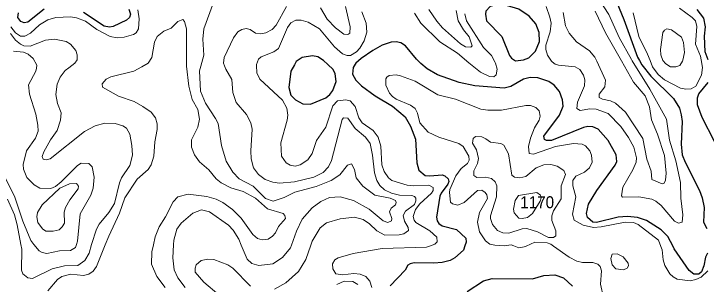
# Model space of a CAD drawing. Extents: x 473.9 to 500, y 7733.1 to 7760.8.
# Drawn here: x 479.07 to 483.695, y 7738.123 to 7739.929 of the extents above; entities that cross this region are included whole.
import ezdxf

# ---------------------------------------------------------------- set-up
doc = ezdxf.new("R2010")
doc.units = 0
doc.header["$LTSCALE"] = 0.032
doc.layers.add('1', color=7, linetype='Continuous', lineweight=25)
doc.layers.add('2', color=7, linetype='Continuous', lineweight=13)
doc.layers.add('21', color=7, linetype='Continuous')

msp = doc.modelspace()

# ---------------------------------------------------------------- linework, layer by layer
at = {"layer": '1'}
for points in [[(483.0675, 7740.0823), (483.145, 7739.8913), (483.2351, 7739.6397), (483.2487, 7739.6163), (483.2655, 7739.5873), (483.3247, 7739.5128), (483.4767, 7739.3636), (483.5156, 7739.298), (483.5284, 7739.2535), (483.5333, 7739.2095), (483.5285, 7739.0592), (483.5351, 7738.9874), (483.5535, 7738.9375), (483.6506, 7738.7484), (483.6688, 7738.6995), (483.6813, 7738.6355), (483.6777, 7738.5376), (483.6998, 7738.4944)], [(479.2727, 7739.9599), (479.1628, 7739.8728), (479.1397, 7739.8698), (479.1161, 7739.8776), (479.0977, 7739.9039), (479.102, 7739.9364)], [(479.8373, 7739.9597), (479.8493, 7739.9256), (479.843, 7739.9049), (479.8239, 7739.8865), (479.7342, 7739.8447), (479.7092, 7739.8391), (479.6727, 7739.8471), (479.5355, 7739.937)], [(483.7087, 7739.622), (483.6886, 7739.6752), (483.6829, 7739.7797), (483.6908, 7739.8428), (483.6792, 7739.9), (483.6354, 7739.9573)], [(482.3903, 7739.4428), (482.3456, 7739.4323), (482.1485, 7739.4474), (482.0437, 7739.4702), (481.8993, 7739.5211), (481.8302, 7739.5605), (481.7893, 7739.598), (481.7589, 7739.6259), (481.6873, 7739.7144), (481.6542, 7739.7358), (481.6246, 7739.7418), (481.5911, 7739.7394), (481.5303, 7739.7187), (481.4691, 7739.6848), (481.3901, 7739.63), (481.3553, 7739.5985), (481.3511, 7739.5925), (481.3357, 7739.5703), (481.3334, 7739.526), (481.354, 7739.4868), (481.3924, 7739.4485), (481.4843, 7739.3809), (481.6, 7739.312), (481.6833, 7739.2397), (481.7195, 7739.179), (481.7532, 7739.0905), (481.7613, 7738.9336), (481.7759, 7738.8843), (481.8182, 7738.8499), (481.8485, 7738.8462), (481.9322, 7738.8527), (481.95, 7738.8465), (481.9708, 7738.8275), (481.9749, 7738.8077), (481.9698, 7738.7919), (481.9238, 7738.7311), (481.9148, 7738.7104), (481.8926, 7738.5708), (481.8973, 7738.5457), (481.9081, 7738.5282), (481.9313, 7738.5136), (482.0266, 7738.4882), (482.0895, 7738.4309), (482.0914, 7738.4041), (482.083, 7738.3791), (482.0733, 7738.3501), (482.0162, 7738.2985), (481.9842, 7738.2804), (481.9307, 7738.2673), (481.8763, 7738.2624), (481.7452, 7738.2656), (481.7164, 7738.2598), (481.7023, 7738.2498), (481.6836, 7738.2173), (481.5845, 7738.1126)], [(483.704, 7738.3298), (483.6894, 7738.3041), (483.6797, 7738.2448), (483.6643, 7738.2055), (483.6451, 7738.1888), (483.6128, 7738.1905), (483.5811, 7738.2152), (483.4816, 7738.3595), (483.4737, 7738.3748), (483.4388, 7738.4418), (483.3931, 7738.4868), (483.2967, 7738.5484), (483.2349, 7738.5687), (483.1699, 7738.5759), (483.1077, 7738.57), (482.9622, 7738.5344), (482.9369, 7738.5375), (482.9016, 7738.5691), (482.8952, 7738.5941), (482.9087, 7738.6564), (482.9639, 7738.7486), (483.0872, 7738.9183), (483.0969, 7738.9424), (483.0927, 7738.986), (483.0389, 7739.0825), (482.9734, 7739.1592), (482.9375, 7739.1733), (482.9047, 7739.1757), (482.8742, 7739.1693), (482.6624, 7739.0835), (482.6281, 7739.0818), (482.6153, 7739.09), (482.611, 7739.1126), (482.7151, 7739.2515), (482.739, 7739.3131), (482.7358, 7739.3553), (482.7157, 7739.4101), (482.6803, 7739.4525), (482.6431, 7739.4769), (482.5701, 7739.5005), (482.5189, 7739.5026), (482.4738, 7739.4925), (482.3903, 7739.4428)], [(483.7498, 7739.077), (483.6674, 7739.2358), (483.6364, 7739.3215), (483.6377, 7739.3682), (483.6452, 7739.3938), (483.7086, 7739.47)], [(482.0988, 7738.0734), (482.2073, 7738.1445), (482.2647, 7738.1603), (482.5357, 7738.1586), (482.6093, 7738.1805), (482.6827, 7738.1844), (482.7422, 7738.1643), (482.8021, 7738.1096)]]:
    msp.add_lwpolyline(points, dxfattribs=at)
for points in [[(482.5544, 7739.6803), (482.5803, 7739.7449), (482.5795, 7739.8041), (482.5558, 7739.8615), (482.5122, 7739.9122), (482.4426, 7739.9599), (482.3613, 7739.9851), (482.2885, 7739.9875), (482.2514, 7739.977), (482.2228, 7739.9477), (482.2196, 7739.9261), (482.2263, 7739.8819), (482.329, 7739.7782), (482.3811, 7739.6505), (482.395, 7739.6316), (482.4209, 7739.6156), (482.4751, 7739.6207), (482.511, 7739.6344)], [(481.202, 7739.4159), (481.2234, 7739.4766), (481.2164, 7739.5289), (481.2028, 7739.5573), (481.1676, 7739.5902), (481.1385, 7739.6175), (481.1007, 7739.6409), (481.0653, 7739.6477), (480.9966, 7739.6374), (480.957, 7739.6107), (480.944, 7739.5874), (480.921, 7739.5462), (480.9068, 7739.4362), (480.9207, 7739.3853), (480.9508, 7739.3546), (481.0008, 7739.327), (481.0528, 7739.3263), (481.1532, 7739.3668), (481.1816, 7739.389)]]:
    msp.add_lwpolyline(points, close=True, dxfattribs=at)
at = {"layer": '2'}
for points in [[(480.2137, 7738.1001), (480.165, 7738.1642), (480.141, 7738.2185), (480.1333, 7738.2989), (480.1377, 7738.3852), (480.1393, 7738.417), (480.1595, 7738.4902), (480.1874, 7738.5314), (480.2652, 7738.5974), (480.3227, 7738.6186), (480.3763, 7738.6066), (480.5038, 7738.5172), (480.5351, 7738.4834), (480.5724, 7738.4235), (480.5894, 7738.3838), (480.6294, 7738.2906), (480.6601, 7738.2603), (480.7064, 7738.2472), (480.801, 7738.2585), (480.8651, 7738.3015), (480.9179, 7738.3662), (480.9238, 7738.3827), (480.9576, 7738.4769), (480.9956, 7738.5579), (481.063, 7738.6326), (481.1198, 7738.6747), (481.1781, 7738.7022), (481.2499, 7738.707), (481.3395, 7738.6807), (481.4445, 7738.6234), (481.5365, 7738.5465), (481.5689, 7738.5358), (481.5926, 7738.5452), (481.5948, 7738.5621), (481.5805, 7738.6064), (481.5913, 7738.6305), (481.6185, 7738.6537), (481.6245, 7738.6688), (481.6189, 7738.6816), (481.5833, 7738.6964), (481.4825, 7738.7172), (481.4012, 7738.777), (481.3559, 7738.8322), (481.3454, 7738.89), (481.3248, 7738.9267), (481.2983, 7738.9184), (481.2478, 7738.8541), (481.1899, 7738.8145), (481.0907, 7738.7762), (480.9466, 7738.7378), (480.8749, 7738.7016), (480.8019, 7738.6782), (480.7513, 7738.6947), (480.6693, 7738.7773), (480.5746, 7738.8273), (480.5331, 7738.8722), (480.488, 7738.9442), (480.4568, 7739.0486), (480.4341, 7739.1962), (480.4183, 7739.2293), (480.3495, 7739.3319), (480.3165, 7739.4127), (480.3101, 7739.5488), (480.3186, 7739.5796), (480.339, 7739.6533), (480.3326, 7739.7595), (480.3397, 7739.8276), (480.4045, 7740.0045)], [(482.9827, 7740.0213), (483.0453, 7739.9235), (483.1141, 7739.7697), (483.1952, 7739.6231), (483.1998, 7739.6157), (483.3181, 7739.4261), (483.4304, 7739.2246), (483.4486, 7739.0858), (483.4923, 7738.9474), (483.5223, 7738.8011), (483.5262, 7738.6982), (483.5396, 7738.5864), (483.5353, 7738.5371), (483.5092, 7738.5303), (483.4824, 7738.5443), (483.393, 7738.6487), (483.3581, 7738.6781), (483.3325, 7738.6908), (483.2455, 7738.7054), (483.136, 7738.7047), (483.1289, 7738.7121), (483.1387, 7738.77), (483.2056, 7738.8868), (483.226, 7738.9372), (483.2301, 7738.9673), (483.2106, 7739.0378), (483.1756, 7739.1034), (483.1236, 7739.1753), (483.0397, 7739.2626), (482.9599, 7739.2914), (482.9186, 7739.2931), (482.8538, 7739.2821), (482.8315, 7739.2971), (482.8348, 7739.3397), (482.8821, 7739.4475), (482.8837, 7739.4872), (482.876, 7739.5189), (482.8501, 7739.5576), (482.8189, 7739.5755), (482.7079, 7739.5849), (482.6854, 7739.5935), (482.6666, 7739.609), (482.6612, 7739.6134), (482.6354, 7739.6517), (482.6236, 7739.6902), (482.6231, 7739.7197), (482.6529, 7739.8093), (482.6594, 7739.8656), (482.6512, 7739.9061), (482.6251, 7739.9777)], [(479.8981, 7739.9545), (479.9081, 7739.8951), (479.9022, 7739.8297), (479.8877, 7739.8029), (479.8703, 7739.7903), (479.8081, 7739.7722), (479.7599, 7739.7676), (479.7127, 7739.7772), (479.6251, 7739.8252), (479.5487, 7739.8796), (479.4891, 7739.9014), (479.4479, 7739.909), (479.3509, 7739.9034), (479.2975, 7739.8886), (479.2416, 7739.8551), (479.1813, 7739.7987), (479.1434, 7739.7805), (479.1159, 7739.7806), (479.0818, 7739.8018)], [(480.891, 7739.9777), (480.8235, 7739.8523), (480.7947, 7739.8242), (480.7531, 7739.8024), (480.7172, 7739.7949), (480.6848, 7739.8002), (480.6488, 7739.8232), (480.6228, 7739.831), (480.5923, 7739.8245), (480.5666, 7739.8077), (480.5367, 7739.7685), (480.4741, 7739.6368), (480.471, 7739.6), (480.4776, 7739.5816), (480.4853, 7739.56), (480.5271, 7739.4893), (480.5337, 7739.4043), (480.5551, 7739.3372), (480.6235, 7739.2569), (480.6525, 7739.2015), (480.6615, 7739.1586), (480.6525, 7739.0128), (480.6565, 7738.9598), (480.672, 7738.9004), (480.7036, 7738.8553), (480.7482, 7738.8231), (480.8003, 7738.8054), (480.8444, 7738.7987), (480.945, 7738.8066), (481.0736, 7738.8375), (481.1358, 7738.8694), (481.1719, 7738.9065), (481.1914, 7738.9496), (481.264, 7739.223), (481.2728, 7739.2345)], [(481.285, 7739.9783), (481.3176, 7739.8426), (481.3152, 7739.7998), (481.3002, 7739.7898), (481.274, 7739.7927), (481.2179, 7739.8359), (481.1622, 7739.8936), (481.1193, 7739.9683)], [(482.0242, 7739.9503), (482.0392, 7739.8823), (482.0734, 7739.8215), (482.1115, 7739.7745), (482.1322, 7739.7158), (482.1238, 7739.7071), (482.0872, 7739.7078), (482.0541, 7739.7282), (481.9331, 7739.8355), (481.8946, 7739.8794), (481.8429, 7739.9584)], [(483.2077, 7739.9348), (483.2452, 7739.7765), (483.3023, 7739.6603), (483.3195, 7739.6172), (483.3367, 7739.5739), (483.3737, 7739.5236), (483.4161, 7739.4878), (483.5238, 7739.4326), (483.5596, 7739.4259), (483.595, 7739.4277), (483.6254, 7739.4448), (483.6636, 7739.5199), (483.6699, 7739.5699), (483.6617, 7739.6214), (483.6578, 7739.6459), (483.6227, 7739.7268), (483.6331, 7739.8453), (483.6225, 7739.8814), (483.6017, 7739.9034), (483.5163, 7739.9672)], [(481.3949, 7739.9413), (481.4242, 7739.8662), (481.4277, 7739.8072), (481.4094, 7739.7487), (481.382, 7739.6991), (481.3601, 7739.6751), (481.3186, 7739.6509), (481.2961, 7739.65), (481.2649, 7739.6606), (481.2129, 7739.709), (481.112, 7739.8282), (481.0367, 7739.8742), (480.9893, 7739.8867), (480.953, 7739.8865), (480.9199, 7739.868), (480.8987, 7739.8367), (480.839, 7739.698), (480.8075, 7739.6743), (480.7216, 7739.6416), (480.7036, 7739.6259), (480.6916, 7739.5904), (480.6917, 7739.5843), (480.6929, 7739.5355), (480.7125, 7739.4915), (480.8643, 7739.3515), (480.8936, 7739.2986), (480.8994, 7739.2529), (480.896, 7739.218), (480.8536, 7739.0663), (480.8586, 7738.9776), (480.8901, 7738.9337), (480.9166, 7738.9179), (480.9503, 7738.9106), (480.9823, 7738.9205), (481.0349, 7738.9527), (481.0624, 7738.9952), (481.0913, 7739.082), (481.1538, 7739.1714), (481.2011, 7739.3147), (481.2326, 7739.3478), (481.2879, 7739.3553), (481.3159, 7739.347), (481.3506, 7739.3102), (481.3746, 7739.2338), (481.3967, 7739.2), (481.4714, 7739.1503), (481.5043, 7739.1045), (481.5225, 7739.0455), (481.5291, 7738.9196), (481.5448, 7738.8756), (481.5736, 7738.8329), (481.5951, 7738.8164), (481.6973, 7738.7839), (481.741, 7738.7795), (481.8432, 7738.7852), (481.872, 7738.7685), (481.8712, 7738.7495), (481.8597, 7738.7304), (481.7831, 7738.6589), (481.7534, 7738.6216), (481.7366, 7738.575), (481.744, 7738.5497), (481.7564, 7738.5353), (481.8487, 7738.4785), (481.8956, 7738.4379), (481.8968, 7738.406), (481.882, 7738.3905), (481.8525, 7738.3798), (481.8262, 7738.3703), (481.5314, 7738.3605), (481.3374, 7738.3284), (481.2355, 7738.2994), (481.2143, 7738.2845), (481.1997, 7738.2597), (481.2018, 7738.2245), (481.2221, 7738.1921), (481.265, 7738.1845), (481.3416, 7738.194), (481.3844, 7738.1901), (481.4207, 7738.1742), (481.4489, 7738.142), (481.4607, 7738.0995)], [(482.0837, 7739.9294), (482.0939, 7739.8823), (482.2084, 7739.7048), (482.2609, 7739.6512), (482.2858, 7739.6042), (482.2881, 7739.5998), (482.2992, 7739.5597), (482.2912, 7739.5207), (482.2774, 7739.5085), (482.248, 7739.5097), (482.187, 7739.5388), (482.1102, 7739.602), (482.0336, 7739.665), (481.916, 7739.7424), (481.7877, 7739.8676), (481.7463, 7739.9342)], [(483.089, 7739.3319), (483.0565, 7739.3477), (483.0027, 7739.3592), (482.98, 7739.3704), (482.9792, 7739.3919), (483.0167, 7739.4405), (483.0214, 7739.4861), (482.9632, 7739.6127), (482.9506, 7739.64), (482.9156, 7739.6812), (482.8276, 7739.7426), (482.7787, 7739.7999), (482.756, 7739.8495), (482.7396, 7739.9385)], [(482.9522, 7739.9471), (483.0213, 7739.803), (483.1291, 7739.6148), (483.2101, 7739.4733), (483.2865, 7739.38), (483.315, 7739.3071), (483.3292, 7739.2208), (483.3692, 7739.1252), (483.4166, 7738.9833), (483.4281, 7738.8649), (483.4238, 7738.8166), (483.4134, 7738.7965), (483.4001, 7738.7941), (483.3326, 7738.8216), (483.3281, 7738.8788), (483.2973, 7738.9577), (483.2712, 7739.097), (483.1561, 7739.2729), (483.089, 7739.3319)], [(479.2975, 7738.0779), (479.3628, 7738.1546), (479.3917, 7738.1733), (479.4501, 7738.19), (479.5364, 7738.1798), (479.5707, 7738.1898), (479.6005, 7738.2097), (479.6218, 7738.2416), (479.6811, 7738.3866), (479.7039, 7738.4425), (479.776, 7738.5964), (479.8113, 7738.6993), (479.8939, 7738.8245), (479.9674, 7738.8887), (479.9882, 7738.9196), (480.0055, 7738.9775), (480.0127, 7739.0734), (480.0286, 7739.1553), (480.0287, 7739.1945), (480.0174, 7739.2351), (479.9868, 7739.271), (479.9322, 7739.3109), (479.8735, 7739.3422), (479.7699, 7739.3797), (479.6636, 7739.4385), (479.6594, 7739.4623), (479.6878, 7739.4924), (479.7176, 7739.5087), (479.8718, 7739.5458), (479.9246, 7739.5746), (479.9679, 7739.5983), (479.992, 7739.6366), (480.0092, 7739.7403), (480.0275, 7739.7768), (480.0717, 7739.813), (480.122, 7739.8331), (480.1653, 7739.8768), (480.199, 7739.8902), (480.2096, 7739.8785), (480.2226, 7739.8286), (480.2233, 7739.5868), (480.2243, 7739.5784), (480.2398, 7739.4465), (480.2605, 7739.3556), (480.3002, 7739.29), (480.31, 7739.2262), (480.2993, 7739.1709), (480.2569, 7739.0879), (480.2564, 7739.0371), (480.2764, 7738.9861), (480.3111, 7738.9408), (480.372, 7738.8871), (480.4214, 7738.8272), (480.4547, 7738.8002), (480.5189, 7738.7671), (480.6014, 7738.7418), (480.6843, 7738.6969), (480.7646, 7738.6268), (480.8694, 7738.5949), (480.8802, 7738.5819), (480.8839, 7738.5623), (480.8382, 7738.5077), (480.8179, 7738.4662), (480.7986, 7738.443), (480.7698, 7738.4245), (480.7279, 7738.4197), (480.6985, 7738.4289), (480.6659, 7738.4557), (480.5882, 7738.5647), (480.5319, 7738.6218), (480.4657, 7738.6681), (480.4219, 7738.69), (480.3586, 7738.7079), (480.2353, 7738.7231), (480.1667, 7738.7056), (480.1355, 7738.674), (480.0841, 7738.5731), (480.041, 7738.5059), (480.0137, 7738.4385), (480.0026, 7738.3856), (479.9927, 7738.3386), (479.9898, 7738.2571), (480.0253, 7738.173), (480.0818, 7738.1008)], [(479.0818, 7739.8018), (479.0505, 7739.8427)], [(479.3789, 7739.5068), (479.4141, 7739.5508), (479.4373, 7739.5685), (479.4768, 7739.5988), (479.4942, 7739.6217), (479.4937, 7739.656), (479.4847, 7739.6844), (479.4484, 7739.7261), (479.4197, 7739.7431), (479.3418, 7739.7595), (479.2822, 7739.7535), (479.1788, 7739.7135), (479.137, 7739.7161), (479.1148, 7739.7258), (479.0818, 7739.7521), (479.0475, 7739.797)], [(478.9882, 7738.8839), (479.0773, 7738.7035), (479.1307, 7738.5427), (479.1836, 7738.4139), (479.2048, 7738.3881), (479.2404, 7738.3449), (479.2603, 7738.3336), (479.2904, 7738.3276), (479.3756, 7738.3453), (479.4489, 7738.3477), (479.4819, 7738.3678), (479.488, 7738.3872), (479.495, 7738.4097), (479.5136, 7738.5931), (479.5836, 7738.7185), (479.5993, 7738.7646), (479.6066, 7738.837), (479.5944, 7738.9058), (479.571, 7738.9294), (479.5198, 7738.9304), (479.4956, 7738.9166), (479.3866, 7738.8064), (479.3476, 7738.7762), (479.3176, 7738.762), (479.2429, 7738.7642), (479.2062, 7738.7859), (479.1581, 7738.8363), (479.1352, 7738.8916), (479.1331, 7738.9228), (479.1542, 7739.0138), (479.2158, 7739.0985), (479.2319, 7739.1447), (479.2311, 7739.1849), (479.2182, 7739.2578), (479.175, 7739.3924), (479.1688, 7739.4554), (479.2174, 7739.5451), (479.2212, 7739.5658), (479.2248, 7739.586), (479.2002, 7739.6295), (479.1671, 7739.6593), (479.1354, 7739.6733), (479.0673, 7739.6797)], [(479.0271, 7738.6897), (479.0743, 7738.5856), (479.0934, 7738.5187), (479.1175, 7738.3884), (479.1232, 7738.3578), (479.1209, 7738.2163), (479.1296, 7738.1921), (479.1628, 7738.1644), (479.1944, 7738.1604), (479.3273, 7738.2256), (479.4076, 7738.2456), (479.4978, 7738.2485), (479.5455, 7738.281), (479.5725, 7738.331), (479.5901, 7738.3869), (479.6227, 7738.4907), (479.6405, 7738.5229), (479.7049, 7738.6006), (479.7436, 7738.6613), (479.7755, 7738.8001), (479.7904, 7738.8328), (479.8448, 7738.916), (479.8623, 7738.9838), (479.8583, 7739.0498), (479.8443, 7739.1248), (479.8235, 7739.1652), (479.7979, 7739.1806), (479.7482, 7739.197), (479.6773, 7739.1991), (479.6135, 7739.18), (479.5431, 7739.1429), (479.3121, 7738.9597), (479.2887, 7738.9538), (479.2666, 7738.9587), (479.2601, 7738.9747), (479.2701, 7739.0079), (479.3142, 7739.0864), (479.3605, 7739.1484), (479.3826, 7739.2193), (479.3854, 7739.2685), (479.3622, 7739.3301), (479.3509, 7739.3906), (479.3592, 7739.4582), (479.3789, 7739.5068)], [(481.5797, 7739.3991), (481.5546, 7739.4526), (481.5554, 7739.4936), (481.5613, 7739.5067), (481.5776, 7739.5171), (481.6246, 7739.5207), (481.6536, 7739.515), (481.75, 7739.4781), (481.9023, 7739.3867), (482.0197, 7739.3596), (482.1891, 7739.2916), (482.2362, 7739.2852), (482.3273, 7739.286), (482.4908, 7739.3173), (482.5209, 7739.3155), (482.5564, 7739.3034), (482.5796, 7739.2814), (482.5862, 7739.2449), (482.579, 7739.2177), (482.5485, 7739.1677), (482.5204, 7739.0985), (482.5078, 7739.0427), (482.5118, 7738.9962), (482.5424, 7738.9918), (482.6873, 7739.0419), (482.8087, 7739.0632), (482.8655, 7739.0585), (482.8891, 7739.0475), (482.9169, 7739.0143), (482.9294, 7738.985), (482.9328, 7738.9373), (482.9145, 7738.8991), (482.8816, 7738.8709), (482.8236, 7738.8444), (482.8047, 7738.8162), (482.8032, 7738.7789), (482.8233, 7738.7062), (482.8026, 7738.5904), (482.8129, 7738.5515), (482.8735, 7738.5173), (482.9421, 7738.5021), (482.9937, 7738.5051), (483.1534, 7738.5365), (483.21, 7738.5351), (483.2407, 7738.5221), (483.3755, 7738.4172), (483.3924, 7738.375), (483.4018, 7738.3515), (483.407, 7738.2844), (483.4183, 7738.248), (483.4529, 7738.1923), (483.4737, 7738.1713), (483.5018, 7738.157), (483.5875, 7738.1459), (483.6256, 7738.1535), (483.6619, 7738.1704), (483.7054, 7738.2118)], [(483.0091, 7738.0336), (482.9891, 7738.1232), (482.9947, 7738.2125), (482.9862, 7738.2408), (482.972, 7738.2561), (482.9386, 7738.2666), (482.8683, 7738.2681), (482.8311, 7738.2776), (482.7805, 7738.3032), (482.674, 7738.3773), (482.657, 7738.3891), (482.6325, 7738.4), (482.5506, 7738.4041), (482.4919, 7738.3778), (482.4797, 7738.3724), (482.4433, 7738.3654), (482.4109, 7738.3781), (482.3925, 7738.3853), (482.346, 7738.3798), (482.2825, 7738.3834), (482.2504, 7738.391), (482.2216, 7738.4133), (482.1811, 7738.4716), (482.1681, 7738.5379), (482.1797, 7738.602), (482.233, 7738.6958), (482.23, 7738.7195), (482.2191, 7738.7357), (482.1962, 7738.7499), (482.1677, 7738.7486), (482.0789, 7738.6681), (482.0367, 7738.6505), (481.9999, 7738.6587), (481.9863, 7738.6717), (481.9792, 7738.7345), (481.9831, 7738.7557), (482.0225, 7738.8475), (482.0576, 7738.8955), (482.1007, 7738.9298), (482.1121, 7738.9516), (482.1091, 7738.9789), (482.0713, 7739.0425), (482.0423, 7739.0619), (481.9093, 7739.1043), (481.8384, 7739.1379), (481.7815, 7739.2015), (481.7666, 7739.2651), (481.7508, 7739.2964), (481.7187, 7739.3192), (481.6251, 7739.3597), (481.5998, 7739.3761), (481.5797, 7739.3991)], [(481.2728, 7739.2345), (481.3019, 7739.2325), (481.3508, 7739.1622), (481.4196, 7739.1058), (481.4501, 7739.0617), (481.4664, 7738.9844), (481.4782, 7738.866), (481.4949, 7738.8162), (481.5148, 7738.7827), (481.5457, 7738.7527), (481.5936, 7738.7307), (481.646, 7738.7185), (481.7281, 7738.7148), (481.7471, 7738.7077), (481.7557, 7738.6966), (481.7564, 7738.6806), (481.7455, 7738.656), (481.6854, 7738.6108), (481.6698, 7738.5825), (481.6788, 7738.5438), (481.7047, 7738.5009), (481.7055, 7738.4816), (481.6751, 7738.4598), (481.6445, 7738.4515), (481.5485, 7738.4511), (481.4952, 7738.4793), (481.4453, 7738.5269), (481.4035, 7738.5558), (481.3454, 7738.5711), (481.251, 7738.5589), (481.1579, 7738.533), (481.1158, 7738.4996), (481.0627, 7738.4098), (481.0533, 7738.3823), (481.0211, 7738.2886), (480.9718, 7738.2075), (480.8878, 7738.1326), (480.8115, 7738.0898)], [(480.6516, 7738.1106), (480.532, 7738.2302), (480.5007, 7738.253), (480.4052, 7738.2866), (480.365, 7738.2905), (480.321, 7738.281), (480.2886, 7738.2518), (480.281, 7738.2292), (480.2822, 7738.2035), (480.3403, 7738.1358), (480.4388, 7738.0516)], [(481.2288, 7738.1211), (481.2757, 7738.1433), (481.3347, 7738.1416), (481.3673, 7738.1217)]]:
    msp.add_lwpolyline(points, dxfattribs=at)
for points in [[(483.4921, 7739.5738), (483.5187, 7739.5828), (483.5366, 7739.6131), (483.5381, 7739.6199), (483.5494, 7739.6705), (483.5439, 7739.7381), (483.5292, 7739.7731), (483.4626, 7739.8213), (483.4329, 7739.8277), (483.4166, 7739.8201), (483.4059, 7739.8038), (483.3896, 7739.6915), (483.3909, 7739.6552), (483.4056, 7739.6182), (483.4059, 7739.6175), (483.4244, 7739.594), (483.4567, 7739.5749)], [(482.6095, 7738.9191), (482.657, 7738.9225), (482.7003, 7738.9113), (482.7434, 7738.882), (482.7549, 7738.8552), (482.7268, 7738.7808), (482.7253, 7738.6934), (482.6744, 7738.6124), (482.6633, 7738.5788), (482.6637, 7738.5478), (482.6913, 7738.48), (482.6906, 7738.4459), (482.6742, 7738.4343), (482.6413, 7738.434), (482.567, 7738.4729), (482.4962, 7738.4947), (482.4649, 7738.4926), (482.3756, 7738.4643), (482.3365, 7738.4664), (482.3012, 7738.4823), (482.2676, 7738.5218), (482.2534, 7738.5605), (482.2538, 7738.5792), (482.2951, 7738.7057), (482.2968, 7738.7803), (482.2862, 7738.8058), (482.2608, 7738.8294), (482.2202, 7738.838), (482.1629, 7738.8355), (482.1422, 7738.8499), (482.143, 7738.8805), (482.1665, 7738.9298), (482.1729, 7738.9619), (482.1604, 7739.0206), (482.1338, 7739.0643), (482.1394, 7739.0971), (482.1539, 7739.1101), (482.196, 7739.1064), (482.2234, 7739.0944), (482.2541, 7739.0705), (482.3225, 7739.0635), (482.3434, 7739.0519), (482.3751, 7738.9946), (482.3975, 7738.8514), (482.4153, 7738.8372), (482.4506, 7738.8333), (482.4897, 7738.843), (482.5602, 7738.8994)], [(479.4073, 7738.6032), (479.4155, 7738.6361), (479.4437, 7738.6858), (479.5, 7738.7591), (479.5015, 7738.777), (479.4893, 7738.7946), (479.4426, 7738.7937), (479.3775, 7738.7644), (479.2601, 7738.6539), (479.2287, 7738.6015), (479.2239, 7738.5717), (479.2304, 7738.5357), (479.2613, 7738.4927), (479.2831, 7738.478), (479.3337, 7738.4763), (479.3733, 7738.4857), (479.3936, 7738.5048), (479.4092, 7738.5311)], [(482.5868, 7738.6773), (482.5922, 7738.7), (482.5882, 7738.7177), (482.5646, 7738.7361), (482.4422, 7738.7162), (482.4194, 7738.6807), (482.4078, 7738.6237), (482.4124, 7738.5987), (482.4425, 7738.5645), (482.465, 7738.5616), (482.502, 7738.5684), (482.5352, 7738.5941)], [(483.1677, 7738.2303), (483.1752, 7738.2446), (483.173, 7738.264), (483.1404, 7738.3049), (483.1004, 7738.3264), (483.0678, 7738.3233), (483.057, 7738.2946), (483.0657, 7738.2521), (483.0921, 7738.2256), (483.1415, 7738.2177)]]:
    msp.add_lwpolyline(points, close=True, dxfattribs=at)

# ---------------------------------------------------------------- texts
at = {"layer": '21', "width": 0.95}
msp.add_text('1170', height=0.08, dxfattribs=at).set_placement((482.4529, 7738.6302))

doc.saveas('drawing.dxf')
